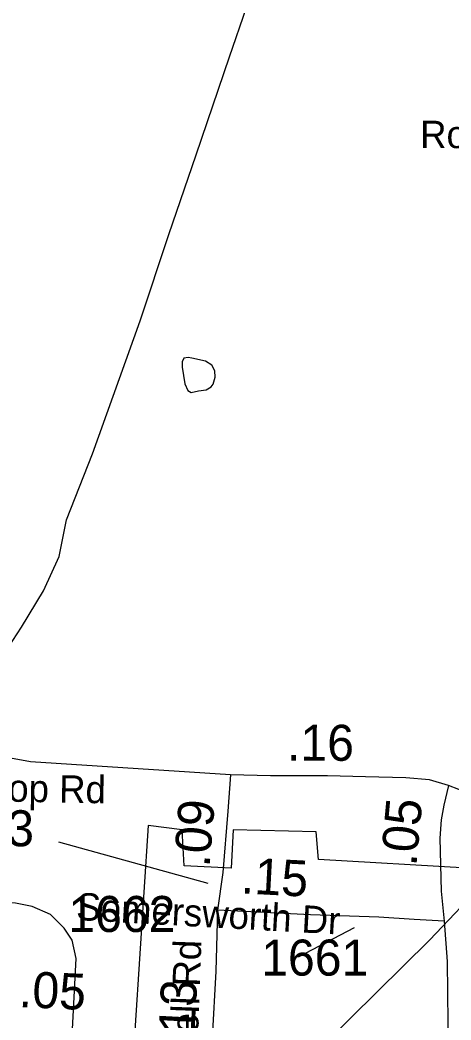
# Model space of a CAD drawing. Extents: x 1662474 to 1856135, y 779280 to 917889.
# Drawn here: x 1739542 to 1741039, y 831364 to 834835 of the extents above; entities that cross this region are included whole.
import ezdxf

# ---------------------------------------------------------------- set-up
doc = ezdxf.new("R2010")
doc.units = 0
for name, color, linetype in [('Exist Boundary Political City Limit New', 7, 'Continuous'), ('Exist Hydrographic Pond Under 1500 Sq Ft', 7, 'Continuous'), ('Exist Railroad Mainline', 7, 'Continuous'), ('Exist Road Non-System Type 51', 7, 'Continuous'), ('Exist Road Non-System Type 51 Label', 7, 'Continuous'), ('Exist Road Secondary Mileage Hundredths English Label', 7, 'Continuous'), ('Exist Road Secondary Mileage Tenths English Label', 7, 'Continuous'), ('Exist Road Secondary Type 51 Attributed', 7, 'Continuous'), ('Exist Road Secondary Type 51 Label', 7, 'Continuous'), ('Exist Road Secondary Type 51 Number Label', 7, 'Continuous'), ('Exist Utilities Electrical Transmission Line', 7, 'Continuous'), ('Map Preparation Boundary City Limit Buffer Line', 7, 'Continuous')]:
    doc.layers.add(name, color=color, linetype=linetype)

msp = doc.modelspace()

# ---------------------------------------------------------------- linework, layer by layer
at = {"layer": 'Exist Boundary Political City Limit New'}
msp.add_lwpolyline([(1743227.9, 830824.6), (1741378, 831669.1), (1741333.6, 831624.7), (1741111.6, 831639.5), (1741096.9, 831891.4), (1740578.9, 831921), (1740571.5, 832017.3), (1740283, 832024.8), (1740275.5, 831891.4), (1740112.8, 831898.8), (1740105.4, 832024.8), (1739987, 832039.6), (1739927.8, 831113.5)], dxfattribs=at)
at = {"layer": 'Exist Hydrographic Pond Under 1500 Sq Ft'}
msp.add_lwpolyline([(1740186.2, 833650.8), (1740139.1, 833661), (1740126.4, 833663.5), (1740111.2, 833661), (1740106.1, 833648.3), (1740106.1, 833630.5), (1740115, 833572), (1740125.1, 833549.1), (1740136.6, 833541.5), (1740162, 833547.8), (1740188.7, 833551.7), (1740206.5, 833561.8), (1740212.9, 833570.7), (1740220.5, 833594.9), (1740219.3, 833617.8), (1740209.1, 833636.8), (1740186.2, 833650.8)], dxfattribs=at)
at = {"layer": 'Exist Railroad Mainline'}
msp.add_lwpolyline([(1737451.4, 830093), (1737727, 830433.5), (1737840.2, 830570), (1738058, 830851.8), (1738293.1, 831131.7), (1738462.4, 831340.9), (1738578.2, 831487.8), (1738696.6, 831639.9), (1738955, 831965.5), (1739276.1, 832347.6), (1739411.4, 832524.7), (1739487.8, 832635.4), (1739547.4, 832727.9), (1739624.3, 832853.2), (1739678.3, 832972.4), (1739703.8, 833099.8), (1739794.3, 833329.1), (1739959.6, 833791.3), (1740059, 834090.5), (1740154, 834367.5), (1740269.8, 834706.5), (1740387.7, 835051.2)], dxfattribs=at)
at = {"layer": 'Exist Road Non-System Type 51'}
msp.add_lwpolyline([(1739712.4, 831086.2), (1739737.5, 831577.6), (1739723.4, 831640.9), (1739696.1, 831682.5), (1739647.8, 831730.4), (1739584.8, 831757.6), (1739526.5, 831770.2), (1739229.1, 831787), (1739176.6, 831769.9), (1739151.4, 831751.9), (1739133.1, 831733.5), (1738728.1, 831233.5)], dxfattribs=at)
at = {"layer": 'Exist Road Secondary Mileage Tenths English Label'}
msp.add_line((1740195.3, 831837.4), (1739677, 831981), dxfattribs=at)
at = {"layer": 'Exist Road Secondary Type 51 Attributed'}
for points in [[(1740273.3, 832215.3), (1739579.3, 832259.7), (1739400.7, 832292.6), (1739276.1, 832347.6), (1738799.2, 832707.3), (1738598.1, 832852.3), (1738472.4, 832945.6), (1738434.4, 832963.8), (1738394.6, 832985.4), (1738344.5, 833005.2), (1738300.1, 833018.6), (1737550.3, 833114.1), (1737094, 833168.8), (1736907.4, 833217)], [(1740273.3, 832215.3), (1740264.5, 832089.4), (1740247.1, 831876.7), (1740228.3, 831745.6)], [(1741031.1, 832178.4), (1740964.8, 832197.5), (1740882.5, 832205.1), (1740741.9, 832207.9), (1740609.8, 832211.7), (1740412.8, 832212.2), (1740273.3, 832215.3)], [(1741031.1, 832178.4), (1741014.9, 832109.7), (1741005.4, 832058.7), (1741000, 831995), (1741005.4, 831810.9), (1741015.4, 831706.8)], [(1743265.7, 831197.4), (1743128.1, 831241.6), (1742902.3, 831340.5), (1742664.6, 831443.4), (1742362.4, 831574.4), (1742076.6, 831704.5), (1741798.5, 831830.6), (1741383.3, 832021.4), (1741245.7, 832090.8), (1741137.9, 832136.2), (1741031.1, 832178.4)], [(1740228.3, 831745.6), (1740222.3, 831534), (1740210.2, 831302.1), (1740204.8, 831134.1), (1740204.6, 831076.6)], [(1741015.4, 831706.8), (1740911, 831713.6), (1740789.1, 831720.6), (1740550.9, 831728.7), (1740228.3, 831745.6)], [(1741015.4, 831706.8), (1741026.2, 831566.8), (1741028.3, 831354.8), (1741026.4, 831134.7), (1741027, 831000.6)]]:
    msp.add_lwpolyline(points, dxfattribs=at)
at = {"layer": 'Exist Road Secondary Type 51 Label'}
msp.add_lwpolyline([(1740509.8, 831583.1), (1740704.6, 831685.8)], dxfattribs=at)
at = {"layer": 'Exist Utilities Electrical Transmission Line'}
msp.add_lwpolyline([(1733306.3, 824300.7), (1733716.8, 824700.5), (1734297.2, 825244.8), (1734891.9, 825804.6), (1735565.4, 826444), (1736170.1, 827026), (1736714.2, 827536.6), (1737159, 827958.1), (1737697.3, 828480.8), (1738178.6, 828946), (1738682.2, 829427), (1739214.1, 829931.6), (1739728.1, 830438.6), (1740322.8, 831008.6), (1740966.2, 831642.2), (1741357.2, 832054.4), (1741644.7, 832332.4), (1741782.9, 832657.2), (1741959.1, 833072.5), (1742137.8, 833515.2), (1742373.3, 834103.5), (1742641.3, 834741.8), (1742878.8, 835346.1)], dxfattribs=at)
at = {"layer": 'Map Preparation Boundary City Limit Buffer Line'}
msp.add_lwpolyline([(1743227.9, 830824.6), (1741378, 831669.1), (1741333.6, 831624.7), (1741111.6, 831639.5), (1741096.9, 831891.4), (1740578.9, 831921), (1740571.5, 832017.3), (1740283, 832024.8), (1740275.5, 831891.4), (1740112.8, 831898.8), (1740105.4, 832024.8), (1739987, 832039.6), (1739927.8, 831113.5)], dxfattribs=at)

# ---------------------------------------------------------------- texts
at = {"layer": 'Exist Road Non-System Type 51 Label'}
msp.add_text('Romaine St', height=95, dxfattribs=at).set_placement((1740932.1, 834390.2))
at = {"layer": 'Exist Road Secondary Mileage Hundredths English Label'}
for s, rotation, p in [('.15', 357.0159, (1740308, 831804)), ('.13', 87.0134, (1740145.9, 831269.1))]:
    msp.add_text(s, height=125, rotation=rotation, dxfattribs=at).set_placement(p)
at = {"layer": 'Exist Road Secondary Mileage Tenths English Label'}
for s, rotation, p in [('.16', 359.8702, (1740469.8, 832264.2)), ('.09', 85.3208, (1740200.4, 831892.4)), ('.05', 84.7632, (1740918.9, 831895.9)), ('.03', 0.0041, (1739358.6, 831967.1)), ('.05', 357.4279, (1739536.7, 831409.4))]:
    msp.add_text(s, height=125, rotation=rotation, dxfattribs=at).set_placement(p)
at = {"layer": 'Exist Road Secondary Type 51 Label'}
for s, rotation, p in [('Hilltop Rd', 358.9746, (1739289.2, 832126)), ('Somersworth Dr', 356.8168, (1739736, 831711.7)), ('Cromwell Rd', 88.0265, (1740147.3, 830914.4))]:
    msp.add_text(s, height=95, rotation=rotation, dxfattribs=at).set_placement(p)
at = {"layer": 'Exist Road Secondary Type 51 Number Label'}
for s, p in [('1662', (1739710.2, 831669.7)), ('1661', (1740380.1, 831518.3))]:
    msp.add_text(s, height=125, dxfattribs=at).set_placement(p)

doc.saveas('drawing.dxf')
